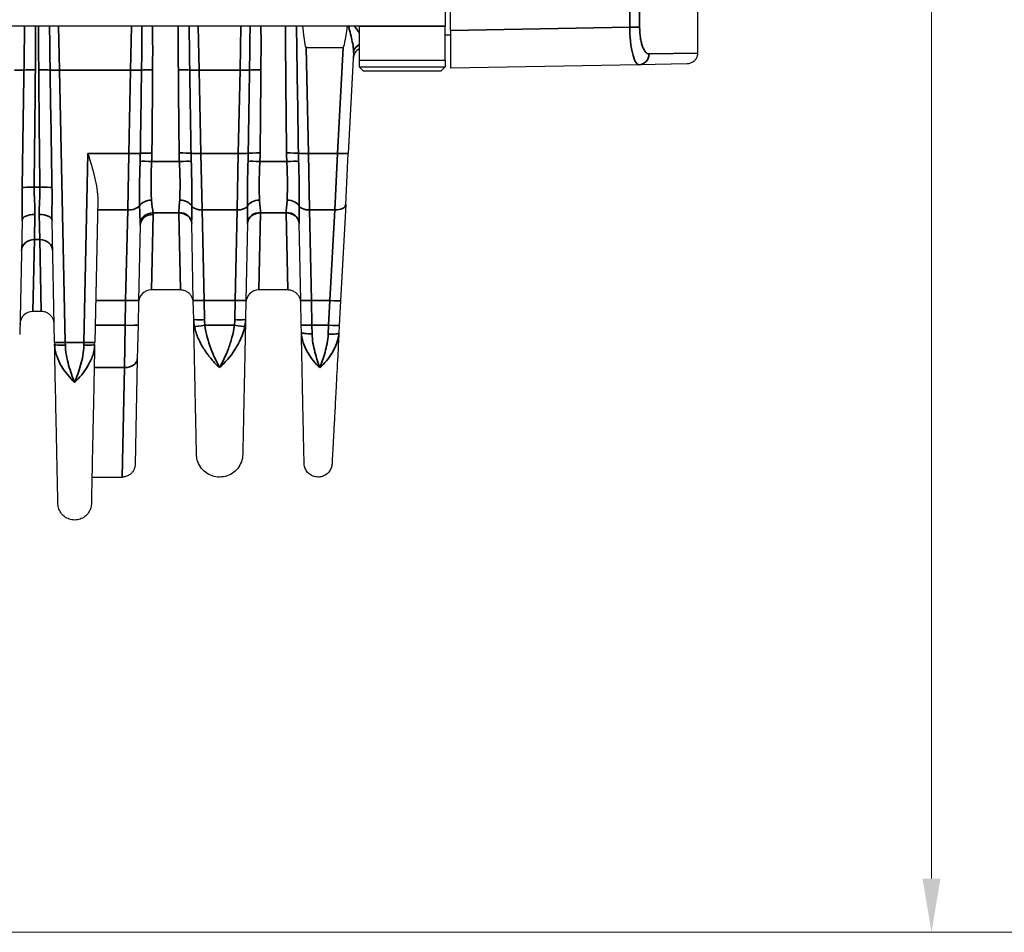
# Model space of a CAD drawing. Header units: millimetres. Extents: x 399 to 6233, y -1870 to 1602.
# Tile 433 of 656: x 4833 to 4879, y 355 to 397. Entities that reach past the tile are written whole.
import ezdxf

# ---------------------------------------------------------------- set-up
doc = ezdxf.new("R2010")
doc.units = ezdxf.units.MM
for name, color, linetype, lineweight in [('AM_5', 3, 'Continuous', 25), ('可見 (ISO)', 7, 'Continuous', 25), ('窄部可見 (ISO)', 7, 'Continuous', 35)]:
    doc.layers.add(name, color=color, linetype=linetype, lineweight=lineweight)
doc.styles.add('尺寸標註', font='romans.shx', dxfattribs={"bigfont": 'CHINESET.SHX'})
doc.dimstyles.new('CNS1$0', dxfattribs={"dimtxt": 2.5, "dimasz": 2.5, "dimexe": 1, "dimexo": 1, "dimgap": 1.5, "dimtad": 1, "dimtoh": 1, "dimdec": 1, "dimdsep": 46, "dimtxsty": '尺寸標註', "dimcen": 0, "dimclrd": 2, "dimclre": 2, "dimclrt": 1, "dimadec": 0, "dimazin": 2, "dimtp": 0.1, "dimtm": 0.1, "dimtfac": 0.71, "dimtdec": 1, "dimtmove": 0, "dimatfit": 0, "dimfxl": 0, "dimlwd": 13, "dimlwe": 13, "dimarcsym": 0})

# ---------------------------------------------------------------- blocks, each defined once
blk = doc.blocks.new('*D284')
at = {"layer": 'AM_5', "color": 2, "lineweight": 13}
for p, q in [((4818.116, 463.056), (4876.653, 463.056)), ((4875.653, 357.056), (4875.653, 460.556)), ((4827.43, 354.556), (4876.653, 354.556))]:
    blk.add_line(p, q, dxfattribs=at)
at = {"layer": 'AM_5', "color": 2, "lineweight": -2}
for points in [[(4875.236, 460.556), (4876.07, 460.556), (4875.653, 463.056)], [(4875.236, 357.056), (4876.07, 357.056), (4875.653, 354.556)]]:
    blk.add_solid(points, dxfattribs=at)
at = {"layer": 'Defpoints', "color": 0, "lineweight": -2}
for p in [(4817.116, 463.056), (4875.653, 463.056), (4826.43, 354.556)]:
    blk.add_point(p, dxfattribs=at)
at = {"layer": 'AM_5', "color": 1, "insert": (4872.903, 408.806), "char_height": 2.5, "attachment_point": 5, "rotation": 90, "style": '尺寸標註'}
blk.add_mtext('108.5', dxfattribs=at)
blk = doc.blocks.new('*D285')
at = {"layer": 'AM_5', "color": 2, "lineweight": 13}
for p, q in [((4840.264, 466.056), (4886.776, 466.056)), ((4885.776, 463.556), (4885.776, 357.056)), ((4827.43, 354.556), (4886.776, 354.556))]:
    blk.add_line(p, q, dxfattribs=at)
at = {"layer": 'AM_5', "color": 2, "lineweight": -2}
for points in [[(4885.359, 463.556), (4886.193, 463.556), (4885.776, 466.056)], [(4885.359, 357.056), (4886.193, 357.056), (4885.776, 354.556)]]:
    blk.add_solid(points, dxfattribs=at)
at = {"layer": 'Defpoints', "color": 0, "lineweight": -2}
for p in [(4839.264, 466.056), (4826.43, 354.556), (4885.776, 354.556)]:
    blk.add_point(p, dxfattribs=at)
at = {"layer": 'AM_5', "color": 1, "insert": (4883.026, 410.306), "char_height": 2.5, "attachment_point": 5, "rotation": 90, "style": '尺寸標註'}
blk.add_mtext('111.5', dxfattribs=at)

msp = doc.modelspace()

# ---------------------------------------------------------------- linework, layer by layer
at = {"layer": '可見 (ISO)'}
for p, q in [((4864.764, 420.199), (4864.764, 395.498)), ((4853.264, 396.556), (4853.264, 408.556)), ((4853.014, 406.956), (4853.014, 396.756)), ((4849.014, 396.756), (4744.514, 396.756)), ((4849.014, 396.756), (4849.014, 395.156)), ((4853.014, 395.156), (4853.014, 396.756)), ((4853.264, 396.556), (4853.264, 394.806)), ((4853.014, 396.356), (4853.264, 396.356)), ((4846.542, 395.756), (4848.265, 395.756)), ((4848.753, 395.534), (4848.506, 390.823)), ((4853.014, 395.156), (4849.014, 395.156)), ((4849.014, 395.156), (4849.014, 394.856)), ((4853.014, 395.156), (4853.014, 394.856)), ((4849.014, 394.856), (4853.014, 394.856)), ((4849.214, 394.656), (4849.014, 394.856)), ((4852.814, 394.656), (4849.214, 394.656)), ((4852.814, 394.656), (4853.014, 394.856)), ((4862.038, 394.959), (4853.264, 394.806)), ((4864.273, 394.998), (4862.038, 394.959)), ((4848.382, 388.451), (4848.506, 390.823)), ((4836.838, 388.672), (4836.699, 382.031)), ((4848.382, 388.451), (4848.147, 383.969)), ((4833.318, 387.711), (4833.207, 382.393)), ((4834.83, 382.031), (4834.711, 387.711)), ((4838.813, 387.483), (4838.74, 383.986)), ((4841.289, 383.985), (4841.213, 387.579)), ((4843.815, 387.579), (4843.74, 383.985)), ((4846.289, 383.985), (4846.213, 387.579)), ((4840.691, 384.469), (4839.338, 384.469)), ((4845.691, 384.469), (4844.338, 384.469)), ((4838.74, 383.986), (4838.716, 382.835)), ((4841.307, 383.093), (4841.289, 383.985)), ((4843.74, 383.985), (4843.721, 383.093)), ((4846.313, 382.833), (4846.289, 383.985)), ((4848.147, 383.969), (4848.086, 382.818)), ((4834.212, 383.469), (4833.817, 383.469)), ((4838.716, 382.835), (4838.683, 381.259)), ((4846.319, 382.512), (4846.313, 382.841)), ((4848.086, 382.817), (4848.068, 382.473)), ((4834.83, 382.031), (4834.832, 381.927)), ((4836.697, 381.927), (4836.699, 382.031)), ((4838.683, 381.259), (4838.58, 376.343)), ((4836.568, 375.756), (4837.98, 375.756))]:
    msp.add_line(p, q, dxfattribs=at)
for centre, radius, start, end in [((4849.239, 395.256), 0.5, 116.6773, 177), ((4839.338, 383.869), 0.6, 90, 178.8), ((4844.338, 383.869), 0.6, 90, 178.8), ((4833.817, 382.869), 0.6, 90, 178.8)]:
    msp.add_arc(centre, radius, start, end, dxfattribs=at)
for centre, major_axis, ratio, start_param, end_param in [((4846.042, 419.629), (-0.5, 23.873), 0.02094, 2.85069, 3.141154), ((4849.515, 419.629), (1.251, 23.873), 0.020916, 3.142688, 3.433153)]:
    msp.add_ellipse(centre, major_axis=major_axis, ratio=ratio, start_param=start_param, end_param=end_param, dxfattribs=at)
for points, knots in [([(4864.764, 395.498), (4864.764, 395.444), (4864.755, 395.39), (4864.727, 395.304), (4864.711, 395.27), (4864.663, 395.191), (4864.626, 395.149), (4864.559, 395.092), (4864.531, 395.074), (4864.453, 395.032), (4864.4, 395.014), (4864.322, 395.001), (4864.297, 394.999), (4864.273, 394.998)], [0, 0, 0, 0, 0.01613951, 0.01613951, 0.02726405, 0.02726405, 0.04367273, 0.04367273, 0.05366158, 0.05366158, 0.07009685, 0.07009685, 0.07740054, 0.07740054, 0.07740054, 0.07740054]), ([(4836.384, 390.832), (4836.487, 390.481), (4836.602, 390.1), (4836.78, 389.357), (4836.845, 388.995), (4836.838, 388.672)], [-0.6655719, -0.6655719, -0.6655719, -0.6655719, -0.555783, -0.555783, -0.4460779, -0.4460779, -0.4460779, -0.4460779]), ([(4841.291, 383.882), (4841.29, 383.905), (4841.288, 383.928), (4841.282, 383.973), (4841.278, 383.996), (4841.261, 384.06), (4841.246, 384.101), (4841.207, 384.177), (4841.184, 384.213), (4841.132, 384.278), (4841.102, 384.308), (4841.037, 384.361), (4841.002, 384.384), (4840.927, 384.422), (4840.888, 384.438), (4840.796, 384.462), (4840.743, 384.469), (4840.691, 384.469)], [0, 0, 0, 0, 0.00692113, 0.00692113, 0.01375081, 0.01375081, 0.02679823, 0.02679823, 0.0393646, 0.0393646, 0.05193098, 0.05193098, 0.06449736, 0.06449736, 0.07706374, 0.07706374, 0.09281981, 0.09281981, 0.09281981, 0.09281981]), ([(4846.291, 383.882), (4846.29, 383.905), (4846.288, 383.928), (4846.282, 383.973), (4846.278, 383.996), (4846.261, 384.06), (4846.246, 384.101), (4846.207, 384.177), (4846.184, 384.213), (4846.132, 384.278), (4846.102, 384.308), (4846.037, 384.361), (4846.002, 384.384), (4845.927, 384.422), (4845.888, 384.438), (4845.796, 384.462), (4845.743, 384.469), (4845.691, 384.469)], [0, 0, 0, 0, 0.00692113, 0.00692113, 0.01375081, 0.01375081, 0.02679823, 0.02679823, 0.0393646, 0.0393646, 0.05193098, 0.05193098, 0.06449736, 0.06449736, 0.07706374, 0.07706374, 0.09281981, 0.09281981, 0.09281981, 0.09281981]), ([(4834.812, 382.882), (4834.811, 382.905), (4834.809, 382.928), (4834.803, 382.973), (4834.799, 382.996), (4834.782, 383.06), (4834.767, 383.101), (4834.728, 383.177), (4834.705, 383.213), (4834.653, 383.278), (4834.623, 383.308), (4834.558, 383.361), (4834.523, 383.384), (4834.448, 383.422), (4834.408, 383.438), (4834.317, 383.462), (4834.264, 383.469), (4834.212, 383.469)], [0, 0, 0, 0, 0.00692113, 0.00692113, 0.01375081, 0.01375081, 0.02679823, 0.02679823, 0.0393646, 0.0393646, 0.05193098, 0.05193098, 0.06449736, 0.06449736, 0.07706374, 0.07706374, 0.09281981, 0.09281981, 0.09281981, 0.09281981]), ([(4841.439, 376.809), (4841.439, 376.809), (4841.436, 376.949), (4841.43, 377.228), (4841.426, 377.438), (4841.42, 377.722), (4841.412, 378.079), (4841.41, 378.196), (4841.407, 378.322), (4841.404, 378.455), (4841.399, 378.725), (4841.392, 379.032), (4841.385, 379.364), (4841.378, 379.695), (4841.371, 380.055), (4841.363, 380.442), (4841.355, 380.822), (4841.346, 381.23), (4841.337, 381.658), (4841.328, 382.101), (4841.318, 382.588), (4841.307, 383.093)], [0.5000084, 0.5000084, 0.5000084, 0.5000084, 0.6176498, 0.6176498, 0.6176498, 0.7061501, 0.7061501, 0.7061501, 0.735298, 0.735298, 0.735298, 0.794122, 0.794122, 0.794122, 0.8529461, 0.8529461, 0.8529461, 0.9107639, 0.9107639, 0.9107639, 0.9705942, 0.9705942, 0.9705942, 0.9705942]), ([(4843.721, 383.093), (4843.711, 382.588), (4843.701, 382.101), (4843.691, 381.658), (4843.682, 381.231), (4843.674, 380.822), (4843.666, 380.442), (4843.658, 380.055), (4843.65, 379.696), (4843.643, 379.364), (4843.636, 379.032), (4843.63, 378.724), (4843.624, 378.455), (4843.622, 378.322), (4843.619, 378.196), (4843.616, 378.079), (4843.614, 377.959), (4843.612, 377.848), (4843.609, 377.745), (4843.605, 377.54), (4843.602, 377.367), (4843.599, 377.228), (4843.593, 376.949), (4843.59, 376.809), (4843.59, 376.809)], [0.0294093, 0.0294093, 0.0294093, 0.0294093, 0.089244, 0.089244, 0.089244, 0.1470574, 0.1470574, 0.1470574, 0.2058814, 0.2058814, 0.2058814, 0.2647055, 0.2647055, 0.2647055, 0.2938656, 0.2938656, 0.2938656, 0.3235296, 0.3235296, 0.3235296, 0.3823536, 0.3823536, 0.3823536, 0.5, 0.5, 0.5, 0.5]), ([(4846.448, 376.393), (4846.448, 376.393), (4846.445, 376.53), (4846.439, 376.804), (4846.434, 377.025), (4846.428, 377.33), (4846.42, 377.717), (4846.418, 377.808), (4846.416, 377.905), (4846.414, 378.005), (4846.408, 378.269), (4846.402, 378.568), (4846.395, 378.891), (4846.389, 379.214), (4846.381, 379.563), (4846.373, 379.938), (4846.364, 380.396), (4846.353, 380.899), (4846.342, 381.432), (4846.335, 381.77), (4846.327, 382.13), (4846.32, 382.504)], [0.5000084, 0.5000084, 0.5000084, 0.5000084, 0.6173605, 0.6173605, 0.6173605, 0.7122881, 0.7122881, 0.7122881, 0.7347193, 0.7347193, 0.7347193, 0.7933987, 0.7933987, 0.7933987, 0.8520781, 0.8520781, 0.8520781, 0.9238154, 0.9238154, 0.9238154, 0.9694349, 0.9694349, 0.9694349, 0.9694349]), ([(4848.068, 382.473), (4848.049, 382.101), (4848.03, 381.743), (4848.012, 381.405), (4847.984, 380.873), (4847.958, 380.37), (4847.934, 379.911), (4847.914, 379.537), (4847.896, 379.188), (4847.879, 378.866), (4847.862, 378.544), (4847.847, 378.245), (4847.833, 377.982), (4847.828, 377.882), (4847.823, 377.786), (4847.818, 377.695), (4847.81, 377.547), (4847.803, 377.411), (4847.796, 377.288), (4847.786, 377.088), (4847.777, 376.919), (4847.77, 376.782), (4847.756, 376.51), (4847.749, 376.373), (4847.749, 376.373)], [0.0306519, 0.0306519, 0.0306519, 0.0306519, 0.0761423, 0.0761423, 0.0761423, 0.1479894, 0.1479894, 0.1479894, 0.2066581, 0.2066581, 0.2066581, 0.2653269, 0.2653269, 0.2653269, 0.287704, 0.287704, 0.287704, 0.3239956, 0.3239956, 0.3239956, 0.3826644, 0.3826644, 0.3826644, 0.5, 0.5, 0.5, 0.5]), ([(4834.987, 374.517), (4834.987, 374.517), (4834.983, 374.684), (4834.976, 375.017), (4834.973, 375.183), (4834.969, 375.388), (4834.964, 375.632), (4834.96, 375.791), (4834.957, 375.967), (4834.953, 376.159), (4834.95, 376.261), (4834.948, 376.367), (4834.946, 376.477), (4834.939, 376.798), (4834.932, 377.155), (4834.923, 377.545), (4834.915, 377.934), (4834.906, 378.357), (4834.897, 378.814), (4834.887, 379.271), (4834.877, 379.76), (4834.866, 380.279), (4834.863, 380.435), (4834.86, 380.593), (4834.856, 380.752), (4834.848, 381.126), (4834.84, 381.521), (4834.832, 381.927)], [0.5000077, 0.5000077, 0.5000077, 0.5000077, 0.6183797, 0.6183797, 0.6183797, 0.6775684, 0.6775684, 0.6775684, 0.7162875, 0.7162875, 0.7162875, 0.736757, 0.736757, 0.736757, 0.7959457, 0.7959457, 0.7959457, 0.8551343, 0.8551343, 0.8551343, 0.914323, 0.914323, 0.914323, 0.9320642, 0.9320642, 0.9320642, 0.9735087, 0.9735087, 0.9735087, 0.9735087]), ([(4836.697, 381.927), (4836.689, 381.521), (4836.68, 381.126), (4836.672, 380.752), (4836.669, 380.593), (4836.666, 380.435), (4836.663, 380.279), (4836.652, 379.76), (4836.641, 379.271), (4836.632, 378.814), (4836.622, 378.358), (4836.613, 377.935), (4836.605, 377.545), (4836.597, 377.155), (4836.59, 376.798), (4836.583, 376.477), (4836.581, 376.367), (4836.578, 376.261), (4836.576, 376.159), (4836.572, 375.967), (4836.569, 375.791), (4836.565, 375.632), (4836.56, 375.389), (4836.556, 375.183), (4836.552, 375.016), (4836.545, 374.684), (4836.542, 374.517), (4836.542, 374.517)], [0.0264933, 0.0264933, 0.0264933, 0.0264933, 0.0679433, 0.0679433, 0.0679433, 0.0856819, 0.0856819, 0.0856819, 0.1448706, 0.1448706, 0.1448706, 0.2040592, 0.2040592, 0.2040592, 0.2632479, 0.2632479, 0.2632479, 0.2837247, 0.2837247, 0.2837247, 0.3224365, 0.3224365, 0.3224365, 0.3816251, 0.3816251, 0.3816251, 0.5, 0.5, 0.5, 0.5]), ([(4843.59, 376.809), (4843.587, 376.694), (4843.566, 376.577), (4843.487, 376.358), (4843.429, 376.254), (4843.284, 376.071), (4843.195, 375.991), (4842.999, 375.865), (4842.89, 375.817), (4842.664, 375.76), (4842.544, 375.75), (4842.312, 375.769), (4842.196, 375.798), (4841.982, 375.89), (4841.881, 375.955), (4841.708, 376.111), (4841.633, 376.204), (4841.519, 376.407), (4841.478, 376.52), (4841.446, 376.692), (4841.44, 376.751), (4841.439, 376.809)], [0, 0, 0, 0, 0.0347035, 0.0347035, 0.0696795, 0.0696795, 0.1046456, 0.1046456, 0.139612, 0.139612, 0.1745784, 0.1745784, 0.2095448, 0.2095448, 0.2445112, 0.2445112, 0.2794777, 0.2794777, 0.3144441, 0.3144441, 0.3320164, 0.3320164, 0.3320164, 0.3320164]), ([(4838.58, 376.343), (4838.58, 376.32), (4838.578, 376.297), (4838.572, 376.252), (4838.567, 376.23), (4838.551, 376.165), (4838.535, 376.124), (4838.497, 376.048), (4838.474, 376.012), (4838.421, 375.947), (4838.391, 375.917), (4838.326, 375.864), (4838.291, 375.841), (4838.216, 375.803), (4838.177, 375.788), (4838.086, 375.763), (4838.033, 375.756), (4837.98, 375.756)], [0, 0, 0, 0, 0.00692113, 0.00692113, 0.01375081, 0.01375081, 0.02679823, 0.02679823, 0.0393646, 0.0393646, 0.05193098, 0.05193098, 0.06449736, 0.06449736, 0.07706374, 0.07706374, 0.09281867, 0.09281867, 0.09281867, 0.09281867]), ([(4847.749, 376.373), (4847.745, 376.303), (4847.73, 376.233), (4847.678, 376.103), (4847.641, 376.04), (4847.55, 375.933), (4847.495, 375.886), (4847.374, 375.813), (4847.307, 375.786), (4847.169, 375.756), (4847.097, 375.752), (4846.956, 375.768), (4846.887, 375.787), (4846.759, 375.847), (4846.699, 375.888), (4846.597, 375.986), (4846.554, 376.044), (4846.489, 376.169), (4846.466, 376.237), (4846.451, 376.336), (4846.448, 376.365), (4846.448, 376.393)], [0, 0, 0, 0, 0.0209405, 0.0209405, 0.0421091, 0.0421091, 0.0632694, 0.0632694, 0.08443, 0.08443, 0.1055906, 0.1055906, 0.1267512, 0.1267512, 0.1479119, 0.1479119, 0.1690725, 0.1690725, 0.1902331, 0.1902331, 0.1988858, 0.1988858, 0.1988858, 0.1988858]), ([(4836.542, 374.517), (4836.54, 374.434), (4836.525, 374.35), (4836.468, 374.192), (4836.426, 374.116), (4836.321, 373.984), (4836.257, 373.926), (4836.115, 373.835), (4836.036, 373.8), (4835.873, 373.759), (4835.786, 373.752), (4835.618, 373.765), (4835.534, 373.786), (4835.38, 373.853), (4835.307, 373.899), (4835.182, 374.012), (4835.128, 374.08), (4835.045, 374.226), (4835.016, 374.308), (4834.992, 374.432), (4834.988, 374.475), (4834.987, 374.517)], [0, 0, 0, 0, 0.0250428, 0.0250428, 0.0503287, 0.0503287, 0.0756059, 0.0756059, 0.1008834, 0.1008834, 0.1261608, 0.1261608, 0.1514383, 0.1514383, 0.1767157, 0.1767157, 0.2019932, 0.2019932, 0.2272707, 0.2272707, 0.2400159, 0.2400159, 0.2400159, 0.2400159])]:
    msp.add_open_spline(points, degree=3, knots=knots, dxfattribs=at)
at = {"layer": '窄部可見 (ISO)'}
for p, q in [((4861.606, 396.701), (4861.606, 453.86)), ((4862.068, 453.861), (4862.068, 396.701)), ((4835.064, 394.709), (4835.021, 396.756)), ((4838.408, 396.756), (4838.365, 394.709)), ((4841.564, 394.709), (4841.521, 396.756)), ((4843.508, 396.756), (4843.465, 394.709)), ((4853.014, 396.756), (4849.014, 396.756)), ((4853.264, 396.556), (4861.606, 396.701)), ((4862.068, 396.701), (4861.606, 396.701)), ((4846.542, 395.756), (4846.645, 390.832)), ((4848.007, 390.832), (4848.265, 395.756)), ((4862.504, 395.459), (4864.764, 395.498)), ((4838.365, 394.709), (4835.064, 394.709)), ((4835.064, 394.709), (4835.329, 382.024)), ((4838.284, 390.832), (4838.365, 394.709)), ((4843.465, 394.709), (4841.564, 394.709)), ((4841.564, 394.709), (4841.645, 390.832)), ((4843.384, 390.832), (4843.465, 394.709)), ((4836.199, 382.024), (4836.384, 390.832)), ((4836.384, 390.832), (4838.284, 390.832)), ((4838.284, 390.832), (4838.235, 388.196)), ((4841.645, 390.832), (4843.384, 390.832)), ((4841.695, 388.196), (4841.645, 390.832)), ((4843.384, 390.832), (4843.334, 388.196)), ((4846.645, 390.832), (4848.007, 390.832)), ((4846.695, 388.196), (4846.645, 390.832)), ((4848.007, 390.832), (4847.882, 388.196)), ((4838.815, 390.494), (4838.815, 390.494)), ((4839.352, 390.453), (4840.641, 390.453)), ((4841.192, 390.494), (4841.192, 390.494)), ((4843.837, 390.494), (4843.837, 390.494)), ((4844.388, 390.453), (4845.641, 390.453)), ((4846.192, 390.494), (4846.192, 390.494)), ((4833.88, 389.254), (4834.148, 389.254)), ((4838.786, 388.66), (4838.786, 388.66)), ((4841.223, 388.66), (4841.223, 388.66)), ((4843.806, 388.66), (4843.806, 388.66)), ((4846.223, 388.66), (4846.223, 388.66)), ((4833.889, 386.817), (4833.918, 387.987)), ((4834.111, 387.987), (4834.14, 386.817)), ((4836.828, 388.196), (4838.235, 388.196)), ((4838.14, 383.978), (4838.235, 388.196)), ((4839.338, 384.469), (4839.413, 387.986)), ((4840.614, 388.06), (4839.412, 388.06)), ((4840.613, 388.077), (4840.614, 388.06)), ((4840.691, 384.469), (4840.614, 388.06)), ((4841.695, 388.196), (4843.334, 388.196)), ((4841.695, 388.196), (4841.788, 383.978)), ((4843.24, 383.978), (4843.334, 388.196)), ((4844.338, 384.469), (4844.415, 388.06)), ((4844.415, 388.06), (4844.415, 388.077)), ((4845.614, 388.06), (4844.415, 388.06)), ((4845.613, 388.077), (4845.614, 388.06)), ((4845.691, 384.469), (4845.614, 388.06)), ((4846.695, 388.196), (4847.882, 388.196)), ((4846.695, 388.196), (4846.788, 383.978)), ((4847.647, 383.978), (4847.882, 388.196)), ((4833.817, 383.469), (4833.889, 386.817)), ((4834.14, 386.817), (4833.889, 386.817)), ((4834.212, 383.469), (4834.14, 386.817)), ((4838.14, 383.978), (4836.74, 383.978)), ((4838.116, 382.826), (4838.14, 383.978)), ((4843.24, 383.978), (4841.788, 383.978)), ((4841.788, 383.978), (4841.807, 383.087)), ((4843.222, 383.087), (4843.24, 383.978)), ((4847.647, 383.978), (4846.788, 383.978)), ((4846.788, 383.978), (4846.813, 382.826)), ((4847.587, 382.826), (4847.647, 383.978)), ((4836.716, 382.826), (4838.116, 382.826)), ((4838.083, 380.857), (4838.116, 382.826)), ((4841.828, 382.826), (4843.2, 382.826)), ((4846.813, 382.826), (4847.587, 382.826)), ((4846.819, 382.432), (4846.813, 382.826)), ((4847.587, 382.826), (4847.569, 382.413)), ((4835.329, 382.024), (4836.199, 382.024)), ((4835.332, 381.899), (4835.329, 382.024)), ((4836.199, 382.024), (4836.197, 381.899)), ((4838.083, 380.857), (4836.675, 380.857)), ((4837.98, 375.756), (4838.083, 380.857))]:
    msp.add_line(p, q, dxfattribs=at)
for centre, major_axis, ratio, start_param, end_param in [((4847.017, 373.099), (-0.964, 45.999), 0.010868, 1.03039, 1.174793), ((4849.252, 395.508), (-0.499, 0.026), 0.873657, 5.253727, 6.283185), ((4862.029, 395.459), (0.009, -0.5), 0.950581, 0, 1.554205), ((4832.965, 394.727), (0.5, -0.01), 0.034892, 4.71312, 5.795128), ((4832.512, 373.099), (0.964, 45.999), 0.010868, 5.0711, 5.201678), ((4833.936, 394.689), (-0.6, 0.005), 0.058756, 4.712873, 5.794533), ((4833.159, 381.887), (-0.533, -32.384), 0.019013, 1.800628, 1.978702), ((4834.093, 394.689), (-0.6, -0.005), 0.058756, 3.630245, 4.711905), ((4834.869, 381.887), (0.533, -32.384), 0.019013, 4.304483, 4.482558), ((4835.064, 394.727), (0.5, 0.01), 0.034892, 3.62965, 4.711658), ((4835.517, 373.099), (-0.964, 45.999), 0.010868, 1.081508, 1.212085), ((4838.365, 394.73), (-0.6, 0.013), 0.034892, 1.571527, 2.60279), ((1978.894, 434.085), (2860.217, 15.262), 0.998902, 6.262704, 6.264061), ((4839.394, 394.687), (-0.6, 0.004), 0.058757, 4.712779, 5.743713), ((4838.52, 379.617), (-0.566, -35.382), 0.019792, 1.894088, 2.012194), ((4840.593, 394.689), (-0.6, -0.005), 0.058756, 3.630245, 4.711905), ((4841.371, 382.168), (0.529, -32.381), 0.019208, 4.313885, 4.44068), ((4841.564, 394.727), (-0.5, -0.01), 0.034892, 0.488057, 1.570065), ((7969.044, 442.072), (-3128.226, 18.641), 0.998953, 0.021122, 0.022363), ((4843.465, 394.727), (0.5, -0.01), 0.034892, 4.71312, 5.795128), ((1715.984, 442.072), (3128.226, 18.641), 0.998953, 6.260823, 6.262063), ((4844.436, 394.689), (-0.6, 0.005), 0.058756, 4.712873, 5.794533), ((4843.658, 382.168), (-0.529, -32.381), 0.019208, 1.842505, 1.969301), ((4838.284, 390.853), (-0.6, 0.013), 0.034892, 1.571527, 2.690649), ((4834.653, 391.256), (-0.098, 8.678), 0.48068, 4.615075, 4.658173), ((4839.363, 390.812), (-0.6, 0.006), 0.058756, 4.712939, 5.831699), ((4829.293, 390.94), (10.07, 0), 0.998272, 6.234735, 6.273976), ((4840.63, 390.813), (-0.6, -0.007), 0.058755, 3.536831, 4.711744), ((4852.308, 390.975), (-11.679, 0), 0.998272, 0.010815, 0.044766), ((4841.645, 390.849), (-0.5, -0.01), 0.034892, 0.394772, 1.570065), ((4844.195, 391.244), (-0.015, -8.387), 0.359374, 4.762021, 4.807062), ((4843.384, 390.849), (0.5, -0.01), 0.034892, 4.71312, 5.888413), ((4840.834, 391.244), (-0.015, 8.387), 0.359374, 4.617716, 4.662757), ((4844.399, 390.813), (-0.6, 0.007), 0.058755, 4.713034, 5.887947), ((4832.72, 390.975), (11.679, 0), 0.998272, 6.23842, 6.27237), ((4845.63, 390.813), (-0.6, -0.007), 0.058755, 3.536831, 4.711744), ((4857.308, 390.975), (-11.679, 0), 0.998272, 0.010815, 0.044766), ((4846.645, 390.849), (-0.5, -0.01), 0.034892, 0.394772, 1.570065), ((4849.195, 391.244), (-0.015, -8.387), 0.359374, 4.762021, 4.807062), ((4848.007, 390.849), (0.499, -0.026), 0.034852, 4.714215, 6.283185), ((4839.352, 390.418), (-0.599, 0.029), 0.058689, 4.715248, 5.8287), ((4840.641, 390.418), (-0.599, -0.027), 0.058699, 3.540675, 4.709747), ((4844.388, 390.418), (-0.599, 0.027), 0.058699, 4.715031, 5.884103), ((4845.641, 390.418), (-0.599, -0.027), 0.058699, 3.540675, 4.709747), ((4833.88, 389.219), (-0.6, 0.007), 0.058754, 4.713094, 5.925287), ((4834.148, 389.219), (0.6, 0.007), 0.058754, 0.357898, 1.570091), ((4838.235, 388.533), (0.6, -0.013), 0.56206, 4.724162, 5.89911), ((4839.342, 388.257), (-0.599, -0.027), 0.65857, 4.682756, 5.858717), ((4840.656, 388.258), (0.6, -0.02), 0.658485, 0.357875, 1.592999), ((4841.695, 388.477), (-0.5, -0.01), 0.56206, 0.324392, 1.559023), ((4843.334, 388.477), (0.5, -0.01), 0.56206, 4.724162, 5.958793), ((4844.372, 388.258), (-0.6, -0.02), 0.658485, 4.690186, 5.92531), ((4845.656, 388.258), (0.6, -0.02), 0.658485, 0.357875, 1.592999), ((4846.695, 388.477), (-0.5, -0.01), 0.56206, 0.324392, 1.559023), ((4847.882, 388.477), (0.499, -0.026), 0.561617, 4.741814, 6.283185), ((4833.918, 387.698), (-0.6, 0.013), 0.481235, 4.722469, 6.283185), ((4834.111, 387.698), (0.6, 0.013), 0.481235, 0, 1.560716), ((4839.413, 387.47), (-0.6, 0.013), 0.859283, 4.730386, 6.283185), ((4839.412, 387.546), (-0.599, -0.028), 0.856112, 4.672228, 6.168877), ((4840.613, 387.566), (0.6, 0.013), 0.850862, 0, 1.552975), ((4840.614, 387.546), (0.6, 0.013), 0.856313, 0, 1.552861), ((4844.415, 387.566), (-0.6, 0.013), 0.850862, 4.73021, 6.283185), ((4844.415, 387.546), (-0.6, 0.013), 0.856313, 4.730324, 6.283185), ((4845.613, 387.566), (0.6, 0.013), 0.850862, 0, 1.552975), ((4845.614, 387.546), (0.6, 0.013), 0.856313, 0, 1.552861), ((4833.889, 386.294), (-0.6, 0.013), 0.871195, 4.730636, 6.283185), ((4834.14, 386.294), (0.6, 0.013), 0.871195, 0, 1.552549), ((4838.14, 383.999), (0.6, -0.013), 0.034892, 4.71312, 6.283185), ((4841.788, 383.995), (-0.5, -0.01), 0.034892, 0, 1.570065), ((4843.24, 383.995), (0.5, -0.01), 0.034892, 4.71312, 6.283185), ((4846.788, 383.995), (-0.5, -0.01), 0.034892, 0, 1.570065), ((4847.647, 383.995), (0.499, -0.026), 0.034852, 4.714215, 6.283185), ((4838.116, 382.847), (0.6, -0.013), 0.034892, 4.71312, 6.283185), ((4841.828, 382.844), (-0.495, -0.072), 0.034539, 0.169758, 1.565787), ((4843.2, 382.844), (0.495, -0.072), 0.034539, 4.717398, 6.113427), ((4846.813, 382.844), (-0.5, -0.01), 0.034892, 0, 1.570065), ((4847.587, 382.844), (0.499, -0.026), 0.034852, 4.714215, 6.283185), ((4835.329, 382.042), (-0.5, -0.01), 0.034892, 0, 1.570065), ((4836.197, 381.937), (0.5, -0.01), 0.076588, 4.713993, 6.283185), ((4836.199, 382.042), (0.5, -0.01), 0.034892, 4.71312, 6.283185), ((4836.477, 380.995), (0.5, -0.01), 0.691378, 2.40811, 2.408131), ((4838.083, 381.272), (0.6, -0.013), 0.69138, 4.72687, 6.283185)]:
    msp.add_ellipse(centre, major_axis=major_axis, ratio=ratio, start_param=start_param, end_param=end_param, dxfattribs=at)
for points, knots in [([(4833.406, 394.709), (4833.411, 395.042), (4833.416, 395.375), (4833.42, 395.708), (4833.424, 396.058), (4833.428, 396.407), (4833.431, 396.756)], [0, 0, 0, 0, 0.001000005, 0.001000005, 0.001000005, 0.002048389, 0.002048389, 0.002048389, 0.002048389]), ([(4834.598, 396.756), (4834.601, 396.437), (4834.604, 396.118), (4834.608, 395.798), (4834.612, 395.435), (4834.617, 395.072), (4834.622, 394.709)], [0.000041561, 0.000041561, 0.000041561, 0.000041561, 0.001000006, 0.001000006, 0.001000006, 0.00208995, 0.00208995, 0.00208995, 0.00208995]), ([(4838.88, 394.709), (4838.885, 395.108), (4838.89, 395.508), (4838.894, 395.908), (4838.896, 396.19), (4838.898, 396.473), (4838.9, 396.756)], [0, 0, 0, 0, 0.001200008, 0.001200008, 0.001200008, 0.002049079, 0.002049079, 0.002049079, 0.002049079]), ([(4841.098, 396.756), (4841.101, 396.437), (4841.104, 396.118), (4841.108, 395.798), (4841.112, 395.435), (4841.117, 395.072), (4841.122, 394.709)], [0.000041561, 0.000041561, 0.000041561, 0.000041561, 0.001000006, 0.001000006, 0.001000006, 0.00208995, 0.00208995, 0.00208995, 0.00208995]), ([(4843.906, 394.709), (4843.911, 395.042), (4843.916, 395.375), (4843.92, 395.708), (4843.924, 396.058), (4843.928, 396.407), (4843.931, 396.756)], [0, 0, 0, 0, 0.001000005, 0.001000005, 0.001000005, 0.002048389, 0.002048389, 0.002048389, 0.002048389]), ([(4848.753, 395.534), (4848.758, 395.632), (4848.745, 395.739), (4848.725, 395.852), (4848.706, 395.966), (4848.68, 396.082), (4848.652, 396.201), (4848.624, 396.32), (4848.593, 396.442), (4848.563, 396.564), (4848.547, 396.628), (4848.532, 396.692), (4848.518, 396.756)], [0, 0, 0, 0, 0.000385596, 0.000385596, 0.000385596, 0.000771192, 0.000771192, 0.000771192, 0.001156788, 0.001156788, 0.001156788, 0.001356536, 0.001356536, 0.001356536, 0.001356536]), ([(4848.79, 396.756), (4848.85, 396.67), (4848.912, 396.588), (4848.97, 396.506), (4848.985, 396.485), (4849, 396.464), (4849.014, 396.443)], [0.00055001, 0.00055001, 0.00055001, 0.00055001, 0.0008873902, 0.0008873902, 0.0008873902, 0.0009751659, 0.0009751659, 0.0009751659, 0.0009751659]), ([(4862.038, 394.959), (4861.986, 394.958), (4861.934, 395), (4861.884, 395.083), (4861.859, 395.125), (4861.835, 395.176), (4861.811, 395.237), (4861.811, 395.239), (4861.81, 395.241), (4861.809, 395.243), (4861.787, 395.302), (4861.765, 395.371), (4861.745, 395.448), (4861.745, 395.451), (4861.744, 395.454), (4861.743, 395.456), (4861.723, 395.534), (4861.705, 395.618), (4861.689, 395.709), (4861.689, 395.712), (4861.688, 395.715), (4861.687, 395.718), (4861.671, 395.81), (4861.657, 395.911), (4861.645, 396.014), (4861.621, 396.228), (4861.608, 396.463), (4861.606, 396.701)], [0, 0, 0, 0, 0.000685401, 0.000685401, 0.000685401, 0.001029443, 0.001029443, 0.001029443, 0.00104043, 0.00104043, 0.00104043, 0.001375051, 0.001375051, 0.001375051, 0.00138724, 0.00138724, 0.00138724, 0.001722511, 0.001722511, 0.001722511, 0.00173405, 0.00173405, 0.00173405, 0.002071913, 0.002071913, 0.002071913, 0.00277448, 0.00277448, 0.00277448, 0.00277448]), ([(4862.068, 396.701), (4862.068, 396.531), (4862.081, 396.363), (4862.105, 396.21), (4862.117, 396.134), (4862.132, 396.06), (4862.148, 395.993), (4862.165, 395.925), (4862.184, 395.863), (4862.205, 395.807), (4862.226, 395.75), (4862.249, 395.699), (4862.272, 395.656), (4862.296, 395.613), (4862.32, 395.576), (4862.346, 395.547), (4862.398, 395.488), (4862.451, 395.458), (4862.504, 395.459)], [0, 0, 0, 0, 0.000509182, 0.000509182, 0.000509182, 0.00076434, 0.00076434, 0.00076434, 0.001020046, 0.001020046, 0.001020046, 0.001276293, 0.001276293, 0.001276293, 0.001532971, 0.001532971, 0.001532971, 0.002047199, 0.002047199, 0.002047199, 0.002047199]), ([(4838.789, 388.395), (4838.785, 388.689), (4838.784, 389.02), (4838.788, 389.367), (4838.792, 389.715), (4838.801, 390.084), (4838.814, 390.459)], [0.001060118, 0.001060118, 0.001060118, 0.001060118, 0.002188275, 0.002188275, 0.002188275, 0.003316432, 0.003316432, 0.003316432, 0.003316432]), ([(4839.352, 390.453), (4839.333, 390.121), (4839.322, 389.794), (4839.32, 389.186), (4839.329, 388.899), (4839.342, 388.652)], [0, 0, 0, 0, 0.00099613, 0.00099613, 0.001992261, 0.001992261, 0.001992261, 0.001992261]), ([(4840.656, 388.653), (4840.666, 388.904), (4840.673, 389.186), (4840.671, 389.493), (4840.669, 389.801), (4840.659, 390.121), (4840.641, 390.453)], [0, 0, 0, 0, 0.000987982, 0.000987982, 0.000987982, 0.001975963, 0.001975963, 0.001975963, 0.001975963]), ([(4841.193, 390.456), (4841.205, 390.079), (4841.214, 389.712), (4841.223, 389.007), (4841.224, 388.678), (4841.223, 388.377)], [0, 0, 0, 0, 0.001138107, 0.001138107, 0.002276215, 0.002276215, 0.002276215, 0.002276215]), ([(4843.806, 388.377), (4843.805, 388.678), (4843.805, 389.005), (4843.81, 389.358), (4843.815, 389.711), (4843.824, 390.078), (4843.836, 390.456)], [0, 0, 0, 0, 0.001125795, 0.001125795, 0.001125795, 0.00225159, 0.00225159, 0.00225159, 0.00225159]), ([(4844.388, 390.453), (4844.37, 390.121), (4844.359, 389.798), (4844.357, 389.49), (4844.356, 389.183), (4844.362, 388.904), (4844.372, 388.653)], [0, 0, 0, 0, 0.000987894, 0.000987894, 0.000987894, 0.001975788, 0.001975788, 0.001975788, 0.001975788]), ([(4845.656, 388.653), (4845.666, 388.904), (4845.673, 389.186), (4845.671, 389.493), (4845.669, 389.801), (4845.659, 390.121), (4845.641, 390.453)], [0, 0, 0, 0, 0.000987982, 0.000987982, 0.000987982, 0.001975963, 0.001975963, 0.001975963, 0.001975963]), ([(4846.193, 390.456), (4846.205, 390.078), (4846.214, 389.713), (4846.223, 389.008), (4846.224, 388.678), (4846.223, 388.377)], [0, 0, 0, 0, 0.001125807, 0.001125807, 0.002251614, 0.002251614, 0.002251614, 0.002251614]), ([(4833.318, 387.711), (4833.323, 387.955), (4833.32, 388.204), (4833.317, 388.454), (4833.317, 388.459), (4833.317, 388.464), (4833.317, 388.469), (4833.315, 388.724), (4833.314, 388.98), (4833.319, 389.238)], [0, 0, 0, 0, 0.000759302, 0.000759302, 0.000759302, 0.000774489, 0.000774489, 0.000774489, 0.001548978, 0.001548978, 0.001548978, 0.001548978]), ([(4833.88, 389.254), (4833.877, 389.031), (4833.886, 388.814), (4833.909, 388.39), (4833.923, 388.182), (4833.918, 387.987)], [0, 0, 0, 0, 0.000661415, 0.000661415, 0.001322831, 0.001322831, 0.001322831, 0.001322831]), ([(4834.111, 387.987), (4834.106, 388.183), (4834.119, 388.386), (4834.142, 388.81), (4834.152, 389.032), (4834.148, 389.254)], [0, 0, 0, 0, 0.000661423, 0.000661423, 0.001322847, 0.001322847, 0.001322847, 0.001322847]), ([(4834.71, 389.238), (4834.715, 388.98), (4834.714, 388.723), (4834.711, 388.468), (4834.711, 388.462), (4834.711, 388.456), (4834.711, 388.449), (4834.709, 388.201), (4834.705, 387.954), (4834.711, 387.711)], [0, 0, 0, 0, 0.000774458, 0.000774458, 0.000774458, 0.000793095, 0.000793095, 0.000793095, 0.001548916, 0.001548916, 0.001548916, 0.001548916]), ([(4840.613, 388.077), (4840.611, 388.156), (4840.621, 388.243), (4840.631, 388.34), (4840.641, 388.436), (4840.652, 388.54), (4840.656, 388.653)], [0, 0, 0, 0, 0.000446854, 0.000446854, 0.000446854, 0.000893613, 0.000893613, 0.000893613, 0.000893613]), ([(4841.223, 388.377), (4841.222, 388.235), (4841.219, 388.095), (4841.216, 387.957), (4841.214, 387.828), (4841.211, 387.702), (4841.213, 387.579)], [0, 0, 0, 0, 0.000535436, 0.000535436, 0.000535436, 0.00103578, 0.00103578, 0.00103578, 0.00103578]), ([(4843.815, 387.579), (4843.818, 387.702), (4843.815, 387.828), (4843.812, 387.957), (4843.809, 388.095), (4843.806, 388.235), (4843.806, 388.377)], [0.000000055, 0.000000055, 0.000000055, 0.000000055, 0.000500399, 0.000500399, 0.000500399, 0.001035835, 0.001035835, 0.001035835, 0.001035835]), ([(4844.372, 388.653), (4844.377, 388.54), (4844.388, 388.436), (4844.398, 388.34), (4844.408, 388.243), (4844.417, 388.156), (4844.415, 388.077)], [0, 0, 0, 0, 0.000446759, 0.000446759, 0.000446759, 0.000893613, 0.000893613, 0.000893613, 0.000893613]), ([(4845.613, 388.077), (4845.611, 388.156), (4845.621, 388.243), (4845.631, 388.34), (4845.641, 388.436), (4845.652, 388.54), (4845.656, 388.653)], [0, 0, 0, 0, 0.000446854, 0.000446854, 0.000446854, 0.000893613, 0.000893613, 0.000893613, 0.000893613]), ([(4846.223, 388.377), (4846.222, 388.235), (4846.219, 388.095), (4846.216, 387.957), (4846.214, 387.828), (4846.211, 387.702), (4846.213, 387.579)], [0, 0, 0, 0, 0.000535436, 0.000535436, 0.000535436, 0.00103578, 0.00103578, 0.00103578, 0.00103578]), ([(4841.807, 383.087), (4841.676, 383.084), (4841.546, 383.083), (4841.454, 383.085), (4841.361, 383.086), (4841.307, 383.089), (4841.307, 383.093)], [0, 0, 0, 0, 0.5, 0.5, 0.5, 1, 1, 1, 1]), ([(4842.514, 380.857), (4842.452, 380.913), (4842.389, 380.972), (4842.327, 381.036), (4842.265, 381.099), (4842.204, 381.165), (4842.144, 381.235), (4842.028, 381.37), (4841.917, 381.516), (4841.814, 381.674), (4841.81, 381.679), (4841.807, 381.684), (4841.803, 381.69), (4841.7, 381.848), (4841.606, 382.018), (4841.528, 382.192), (4841.525, 382.198), (4841.523, 382.204), (4841.52, 382.21), (4841.441, 382.391), (4841.378, 382.579), (4841.341, 382.77)], [-0.00001134, -0.00001134, -0.00001134, -0.00001134, 0.00028763, 0.00028763, 0.00028763, 0.0005866, 0.0005866, 0.0005866, 0.001165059, 0.001165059, 0.001165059, 0.001184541, 0.001184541, 0.001184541, 0.001762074, 0.001762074, 0.001762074, 0.001782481, 0.001782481, 0.001782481, 0.002380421, 0.002380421, 0.002380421, 0.002380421]), ([(4841.828, 382.826), (4841.852, 382.635), (4841.89, 382.449), (4841.938, 382.268), (4841.986, 382.088), (4842.044, 381.912), (4842.105, 381.746), (4842.167, 381.581), (4842.233, 381.424), (4842.302, 381.275), (4842.371, 381.126), (4842.444, 380.985), (4842.514, 380.857)], [0, 0, 0, 0, 0.000572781, 0.000572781, 0.000572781, 0.001145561, 0.001145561, 0.001145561, 0.001718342, 0.001718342, 0.001718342, 0.002291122, 0.002291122, 0.002291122, 0.002291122]), ([(4842.514, 380.857), (4842.586, 380.986), (4842.658, 381.126), (4842.727, 381.275), (4842.795, 381.422), (4842.86, 381.577), (4842.921, 381.739), (4842.983, 381.905), (4843.04, 382.081), (4843.089, 382.262), (4843.137, 382.445), (4843.177, 382.632), (4843.2, 382.826)], [-0.000011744, -0.000011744, -0.000011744, -0.000011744, 0.000565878, 0.000565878, 0.000565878, 0.001135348, 0.001135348, 0.001135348, 0.001714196, 0.001714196, 0.001714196, 0.002298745, 0.002298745, 0.002298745, 0.002298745]), ([(4843.688, 382.77), (4843.615, 382.388), (4843.437, 382.016), (4843.226, 381.691), (4843.016, 381.367), (4842.765, 381.081), (4842.514, 380.857)], [0, 0, 0, 0, 0.00119489, 0.00119489, 0.00119489, 0.002389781, 0.002389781, 0.002389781, 0.002389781]), ([(4843.222, 383.087), (4843.352, 383.084), (4843.482, 383.083), (4843.575, 383.084), (4843.667, 383.085), (4843.721, 383.088), (4843.721, 383.093)], [0, 0, 0, 0, 0.5, 0.5, 0.5, 1, 1, 1, 1]), ([(4843.721, 383.093), (4843.721, 383.088), (4843.721, 383.081), (4843.721, 383.075), (4843.721, 383.069), (4843.721, 383.062), (4843.72, 383.055), (4843.72, 383.042), (4843.719, 383.028), (4843.718, 383.014), (4843.717, 382.987), (4843.714, 382.96), (4843.712, 382.933), (4843.706, 382.879), (4843.698, 382.824), (4843.688, 382.77)], [-0.00000006, -0.00000006, -0.00000006, -0.00000006, 0.0000185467, 0.0000185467, 0.0000185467, 0.0000394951, 0.0000394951, 0.0000394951, 0.0000814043, 0.0000814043, 0.0000814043, 0.0001653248, 0.0001653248, 0.0001653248, 0.0003340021, 0.0003340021, 0.0003340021, 0.0003340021]), ([(4847.177, 380.857), (4846.975, 381.04), (4846.773, 381.281), (4846.614, 381.557), (4846.611, 381.562), (4846.607, 381.568), (4846.604, 381.574), (4846.528, 381.709), (4846.461, 381.853), (4846.411, 382.004), (4846.409, 382.011), (4846.407, 382.018), (4846.404, 382.025), (4846.354, 382.183), (4846.323, 382.343), (4846.32, 382.504)], [-0.000011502, -0.000011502, -0.000011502, -0.000011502, 0.000964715, 0.000964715, 0.000964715, 0.000984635, 0.000984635, 0.000984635, 0.001460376, 0.001460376, 0.001460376, 0.001482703, 0.001482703, 0.001482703, 0.001980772, 0.001980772, 0.001980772, 0.001980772]), ([(4846.819, 382.432), (4846.689, 382.429), (4846.559, 382.435), (4846.467, 382.449), (4846.374, 382.462), (4846.32, 382.483), (4846.32, 382.504)], [0, 0, 0, 0, 0.5, 0.5, 0.5, 0.9998722, 0.9998722, 0.9998722, 0.9998722]), ([(4846.819, 382.432), (4846.822, 382.28), (4846.838, 382.133), (4846.861, 381.989), (4846.884, 381.845), (4846.914, 381.709), (4846.948, 381.577), (4847.015, 381.313), (4847.098, 381.069), (4847.177, 380.857)], [0, 0, 0, 0, 0.000457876, 0.000457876, 0.000457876, 0.000914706, 0.000914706, 0.000914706, 0.001829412, 0.001829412, 0.001829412, 0.001829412]), ([(4848.068, 382.473), (4848.06, 382.313), (4848.024, 382.152), (4847.97, 382), (4847.917, 381.847), (4847.845, 381.697), (4847.763, 381.558), (4847.598, 381.281), (4847.387, 381.04), (4847.177, 380.857)], [-0.00000006, -0.00000006, -0.00000006, -0.00000006, 0.000493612, 0.000493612, 0.000493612, 0.000987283, 0.000987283, 0.000987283, 0.001974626, 0.001974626, 0.001974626, 0.001974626]), ([(4847.177, 380.857), (4847.262, 381.068), (4847.348, 381.305), (4847.458, 381.697), (4847.491, 381.835), (4847.543, 382.118), (4847.562, 382.263), (4847.569, 382.413)], [-0.000011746, -0.000011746, -0.000011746, -0.000011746, 0.000902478, 0.000902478, 0.001359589, 0.001359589, 0.001816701, 0.001816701, 0.001816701, 0.001816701]), ([(4848.068, 382.473), (4848.067, 382.451), (4848.013, 382.432), (4847.92, 382.42), (4847.828, 382.409), (4847.699, 382.407), (4847.569, 382.413)], [0, 0, 0, 0, 0.5, 0.5, 0.5, 1, 1, 1, 1]), ([(4834.832, 381.927), (4834.832, 381.917), (4834.886, 381.908), (4834.978, 381.903), (4835.071, 381.898), (4835.201, 381.896), (4835.332, 381.899)], [0, 0, 0, 0, 0.5, 0.5, 0.5, 1, 1, 1, 1]), ([(4835.764, 380.167), (4835.545, 380.37), (4835.328, 380.628), (4835.154, 380.924), (4835.151, 380.93), (4835.147, 380.935), (4835.144, 380.941), (4835.059, 381.088), (4834.985, 381.245), (4834.93, 381.405), (4834.929, 381.41), (4834.927, 381.415), (4834.925, 381.42), (4834.912, 381.461), (4834.9, 381.502), (4834.889, 381.542), (4834.878, 381.583), (4834.868, 381.625), (4834.86, 381.666), (4834.852, 381.711), (4834.845, 381.756), (4834.84, 381.802), (4834.837, 381.825), (4834.835, 381.847), (4834.834, 381.871), (4834.833, 381.889), (4834.832, 381.91), (4834.832, 381.926)], [-0.000011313, -0.000011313, -0.000011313, -0.000011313, 0.001030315, 0.001030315, 0.001030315, 0.001050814, 0.001050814, 0.001050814, 0.001565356, 0.001565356, 0.001565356, 0.001581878, 0.001581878, 0.001581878, 0.001711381, 0.001711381, 0.001711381, 0.001843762, 0.001843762, 0.001843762, 0.001984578, 0.001984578, 0.001984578, 0.002055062, 0.002055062, 0.002055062, 0.002112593, 0.002112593, 0.002112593, 0.002112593]), ([(4835.332, 381.899), (4835.332, 381.894), (4835.332, 381.889), (4835.332, 381.884), (4835.332, 381.872), (4835.333, 381.86), (4835.333, 381.849), (4835.334, 381.828), (4835.335, 381.807), (4835.336, 381.787), (4835.339, 381.745), (4835.342, 381.705), (4835.346, 381.664), (4835.355, 381.583), (4835.366, 381.502), (4835.38, 381.423), (4835.408, 381.265), (4835.445, 381.11), (4835.486, 380.964), (4835.526, 380.818), (4835.571, 380.679), (4835.619, 380.545), (4835.666, 380.412), (4835.716, 380.285), (4835.764, 380.167)], [0, 0, 0, 0, 0.000015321, 0.000015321, 0.000015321, 0.000050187, 0.000050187, 0.000050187, 0.000112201, 0.000112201, 0.000112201, 0.000236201, 0.000236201, 0.000236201, 0.000484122, 0.000484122, 0.000484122, 0.000978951, 0.000978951, 0.000978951, 0.001470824, 0.001470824, 0.001470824, 0.001961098, 0.001961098, 0.001961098, 0.001961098]), ([(4836.697, 381.927), (4836.693, 381.757), (4836.659, 381.587), (4836.604, 381.421), (4836.548, 381.254), (4836.472, 381.092), (4836.385, 380.942), (4836.211, 380.641), (4835.988, 380.375), (4835.764, 380.167)], [-0.00000006, -0.00000006, -0.00000006, -0.00000006, 0.000531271, 0.000531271, 0.000531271, 0.001062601, 0.001062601, 0.001062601, 0.002125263, 0.002125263, 0.002125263, 0.002125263]), ([(4835.764, 380.167), (4835.863, 380.404), (4835.962, 380.671), (4836.083, 381.107), (4836.12, 381.261), (4836.175, 381.574), (4836.194, 381.734), (4836.197, 381.899)], [-0.000011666, -0.000011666, -0.000011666, -0.000011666, 0.000975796, 0.000975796, 0.001469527, 0.001469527, 0.001963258, 0.001963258, 0.001963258, 0.001963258])]:
    msp.add_open_spline(points, degree=3, knots=knots, dxfattribs=at)
for points in [[(4833.938, 396.756), (4833.943, 396.079), (4833.942, 395.401), (4833.936, 394.724)], [(4834.093, 394.724), (4834.087, 395.401), (4834.086, 396.079), (4834.09, 396.756)], [(4839.392, 396.756), (4839.399, 396.078), (4839.399, 395.4), (4839.394, 394.723)], [(4840.593, 394.724), (4840.587, 395.401), (4840.586, 396.079), (4840.59, 396.756)], [(4844.438, 396.756), (4844.443, 396.079), (4844.442, 395.401), (4844.436, 394.724)], [(4845.63, 390.849), (4845.608, 392.874), (4845.59, 394.853), (4845.578, 396.757)], [(4838.814, 387.577), (4838.812, 387.834), (4838.792, 388.111), (4838.789, 388.395)], [(4839.342, 388.652), (4839.355, 388.418), (4839.403, 388.221), (4839.412, 388.06)], [(4839.412, 388.06), (4839.413, 388.035), (4839.414, 388.011), (4839.413, 387.986)], [(4838.813, 387.483), (4838.814, 387.514), (4838.814, 387.546), (4838.814, 387.577)], [(4841.341, 382.77), (4841.321, 382.877), (4841.31, 382.985), (4841.307, 383.093)], [(4841.807, 383.087), (4841.809, 383), (4841.816, 382.913), (4841.828, 382.826)], [(4843.2, 382.826), (4843.213, 382.913), (4843.22, 383), (4843.222, 383.087)]]:
    msp.add_open_spline(points, degree=3, dxfattribs=at)

# ---------------------------------------------------------------- dimensions: what is measured, and where the dimension line sits
at = {"layer": 'AM_5'}
for base, p1, p2, override, picture, middle in [((4885.776, 354.556), (4839.264, 466.056), (4826.43, 354.556), {"dimfxl": 4, "dimarcsym": 1}, '*D285', (4883.026, 410.306)), ((4875.653, 463.056), (4826.43, 354.556), (4817.116, 463.056), {"dimtix": 1, "dimfxl": 4, "dimarcsym": 1}, '*D284', (4872.903, 408.806))]:
    dim = msp.add_linear_dim(base=base, p1=p1, p2=p2, angle=90, dimstyle='CNS1$0', override=override, dxfattribs=at)
    dim.commit()
    dim.dimension.update_dxf_attribs({"geometry": picture, "text_midpoint": middle})

doc.saveas('drawing.dxf')
